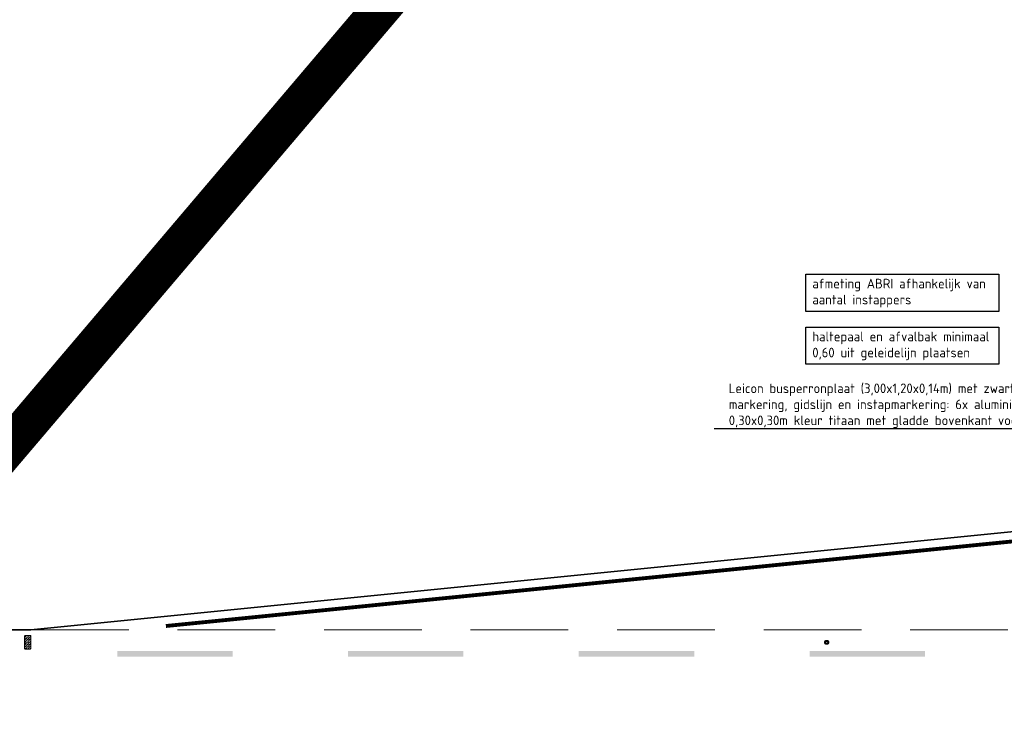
# Model space of a CAD drawing. Header units: metres. Extents: x -699 to 2316, y -1199 to 781.
# Tile 518 of 593: x 1131 to 1157, y -285 to -267. Entities that reach past the tile are written whole.
import ezdxf
from ezdxf import colors
from ezdxf.entities.mleader import LeaderData, LeaderLine
from ezdxf.math import Vec2, Vec3

# ---------------------------------------------------------------- set-up
doc = ezdxf.new("R2010")
doc.units = ezdxf.units.M
doc.linetypes.add('HIDDENX2', pattern=[19.05, 12.7, -6.35])
doc.linetypes.add('VW-3-3_STREEP', pattern=[6, 3, -3])
for name, color, linetype, lineweight in [('N-WA-IE-MEUBILAIR_WEGMEUBILAIR-S', 7, 'Continuous', 25), ('N-WA-VW-MARKERING_DYNAMISCH-G', 7, 'Continuous', 35), ('N-WE-VH-KANTVERHARDING-G', 210, 'Continuous', 35), ('N-WE-VW-MARKERING_LANGS_STREEP_33-G', 7, 'VW-3-3_STREEP', 13), ('N-WE-VW-MARKERING_LANGS_STREEP_DOORGETROKKEN-G', 7, 'Continuous', 13), ('X-XX-AL-T25', 7, 'Continuous', 25)]:
    doc.layers.add(name, color=color, linetype=linetype, lineweight=lineweight)
doc.layers.add('X-XX-AL-TEKENBLAD_VIEWPORT-G', color=7, linetype='Continuous', lineweight=18, plot=False)
doc.styles.add('NLCS-ISO-M100-T25', font='NLCS-ISO.ttf', dxfattribs={"height": 0.25})

# ---------------------------------------------------------------- blocks, each defined once
blk = doc.blocks.new('SIE-WEG_GLASBOLREFLECTOR-SO')
for p, q in [((-0.38, 0), (-0.2, 0)), ((-0.14, 0.14), (-0.26, 0.26)), ((0, 0.2), (0, 0.37)), ((0.14, 0.14), (0.27, 0.26)), ((0.2, 0), (0.37, 0)), ((-0.26, -0.27), (-0.14, -0.14)), ((0, -0.38), (0, -0.2)), ((0.27, -0.27), (0.14, -0.14))]:
    blk.add_line(p, q)
for radius in [0.375, 0.2]:
    blk.add_circle((0, 0), radius)
blk = doc.blocks.new('glasbol')
at = {"layer": 'N-WA-IE-MEUBILAIR_WEGMEUBILAIR-S'}
blk.add_blockref('SIE-WEG_GLASBOLREFLECTOR-SO', (0, 0), dxfattribs=at)

msp = doc.modelspace()

# ---------------------------------------------------------------- hatches: boundary and pattern name
at = {"layer": 'N-WA-VW-MARKERING_DYNAMISCH-G', "lineweight": 9}
h = msp.add_hatch(dxfattribs=at)
h.set_pattern_fill('ZIGZAG', color=8, scale=0.01, angle=180, style=0)
h.set_pattern_definition([(180, (362.03036, 0), (-0.03175, -0.03175), [0.03175, -0.03175]), (270, (361.99861, 0), (0.03175, -0.03175), [0.03175, -0.03175])])
edge = h.paths.add_edge_path()
edge.add_line((1131.4491, -283.0115), (1131.5791, -283.0115))
edge.add_arc((1131.5791, -282.9915), 0.02, 270, 360)
edge.add_line((1131.5991, -282.9915), (1131.5991, -282.6815))
edge.add_arc((1131.5791, -282.6815), 0.02, 0, 90)
edge.add_line((1131.5791, -282.6615), (1131.4491, -282.6615))
edge.add_arc((1131.4491, -282.6815), 0.02, 90, 180)
edge.add_line((1131.4291, -282.6815), (1131.4291, -282.9915))
edge.add_arc((1131.4491, -282.9915), 0.02, 180, 270)

# ---------------------------------------------------------------- linework, layer by layer
at = {"layer": 'N-WA-VW-MARKERING_DYNAMISCH-G', "color": 8, "lineweight": 9}
msp.add_lwpolyline([(1131.4491, -283.0115), (1131.5791, -283.0115, 0.4142136), (1131.5991, -282.9915), (1131.5991, -282.6815, 0.4142136), (1131.5791, -282.6615), (1131.4491, -282.6615, 0.4142136), (1131.4291, -282.6815), (1131.4291, -282.9915, 0.4142136)], format="xyb", close=True, dxfattribs=at)
at = {"layer": 'N-WE-VH-KANTVERHARDING-G'}
for p in [(1159.0991, -279.7615), (1120.0994, -282.5115)]:
    msp.add_line(p, (1131.5991, -282.5115), dxfattribs=at)
at = {"layer": 'N-WE-VH-KANTVERHARDING-G', "color": 8, "linetype": 'HIDDENX2', "lineweight": 5, "ltscale": 0.2}
msp.add_line((1131.5991, -282.5115), (1205.0991, -282.5115), dxfattribs=at)
at = {"layer": 'N-WE-VW-MARKERING_LANGS_STREEP_33-G', "color": 253, "linetype": 'Continuous'}
for points in [[(1133.842, -283.0615), (1136.842, -283.0615), (1133.842, -283.2115), (1136.842, -283.2115)], [(1139.842, -283.0615), (1142.842, -283.0615), (1139.842, -283.2115), (1142.842, -283.2115)], [(1145.842, -283.0615), (1148.842, -283.0615), (1145.842, -283.2115), (1148.842, -283.2115)], [(1151.842, -283.0615), (1154.842, -283.0615), (1151.842, -283.2115), (1154.842, -283.2115)]]:
    msp.add_solid(points, dxfattribs=at)
at = {"layer": 'N-WE-VW-MARKERING_LANGS_STREEP_DOORGETROKKEN-G', "color": 253, "const_width": 0.1}
msp.add_lwpolyline([(1161.0991, -280.0115), (1159.1116, -280.0115), (1135.1066, -282.412)], dxfattribs=at)
at = {"layer": 'X-XX-AL-T25'}
for points in [[(1151.749, -273.2553), (1156.7595, -273.2553), (1156.7595, -274.2248), (1151.749, -274.2248)], [(1151.749, -274.6325), (1156.7595, -274.6325), (1156.7595, -275.6019), (1151.749, -275.6019)]]:
    msp.add_lwpolyline(points, close=True, dxfattribs=at)
at = {"layer": 'X-XX-AL-TEKENBLAD_VIEWPORT-G', "color": 3, "const_width": 1}
msp.add_lwpolyline([(1219.9582, -172.9742), (1113.6885, -298.1762)], dxfattribs=at)

# ---------------------------------------------------------------- block references
at = {"layer": 'N-WA-IE-MEUBILAIR_WEGMEUBILAIR-S', "xscale": 0.1333332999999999, "yscale": 0.1333332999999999, "zscale": 0.1333332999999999, "rotation": 0.1723155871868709}
msp.add_blockref('glasbol', (1152.2873, -282.8365), dxfattribs=at)

# ---------------------------------------------------------------- texts
at = {"layer": 'X-XX-AL-T25', "char_height": 0.25, "attachment_point": 7, "style": 'NLCS-ISO-M100-T25'}
for s, insert in [('afmeting ABRI afhankelijk van\\Paantal instappers', (1151.9132, -274.119)), ('haltepaal en afvalbak minimaal \\P0,60 uit geleidelijn plaatsen', (1151.9132, -275.4962))]:
    msp.add_mtext(s, dxfattribs=dict(at, insert=insert))

# ---------------------------------------------------------------- leaders
at = {"layer": 'X-XX-AL-T25'}
ml = msp.add_multileader_mtext('Standard', dxfattribs=at)
ml.set_content('Leicon busperronplaat (3,00x1,20x0,14m) met zwart-wit \\Pmarkering, gidslijn en instapmarkering: 6x aluminium klanktegels\\P0,30x0,30m kleur titaan met gladde bovenkant voorzien van anti-slip', color=256, style='NLCS-ISO-M100-T25')
ml.set_leader_properties(color=256, linetype='ByLayer', lineweight=-1)
ml.build(insert=Vec2(0, 0))
ml.multileader.update_dxf_attribs({"text_left_attachment_type": 5, "text_right_attachment_type": 5, "dogleg_length": 0.25, "arrow_head_size": 0.25})
ctx = ml.context
ctx.base_point, ctx.char_height, ctx.arrow_head_size, ctx.landing_gap_size, ctx.plane_origin = Vec3(1149.6517, -277.2853), 0.25, 0.25, 0.09, Vec3(216.2701, -40.0908)
ctx.left_attachment, ctx.right_attachment = 5, 5
notes = []
notes.append((ctx, [(1, (1, 1, 0), (1160.6817, -277.2853), (-1, 0), 0.25, [(0, [(1161.5673, -278.2765)], 0, [])])]))
ctx.mtext.insert, ctx.mtext.flow_direction = Vec3(1149.7417, -276.1019), 5
for ctx, leaders in notes:
    for number, flags, end, landing, length, lines in leaders:
        leader = LeaderData()
        leader.index, (leader.has_last_leader_line, leader.has_dogleg_vector, leader.attachment_direction) = number, flags
        leader.last_leader_point, leader.dogleg_vector, leader.dogleg_length = Vec3(end), Vec3(landing), length
        for number, points, colour, breaks in lines:
            line = LeaderLine()
            line.index, line.vertices, line.color, line.breaks = number, Vec3.list(points), colors.encode_raw_color(colour), breaks
            leader.lines.append(line)
        ctx.leaders.append(leader)

doc.saveas('drawing.dxf')
